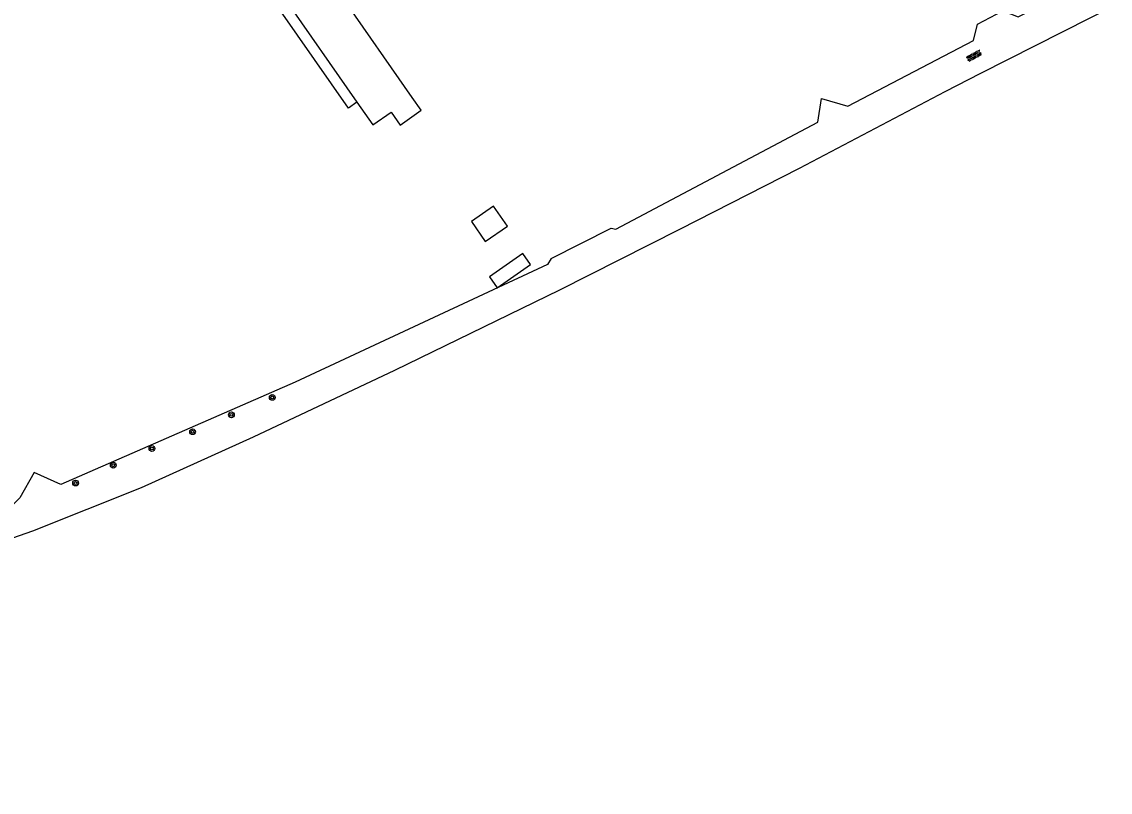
# Model space of a CAD drawing. Extents: x 135999 to 138000, y 396000 to 398501.
# Drawn here: x 136547.8 to 136699.2, y 397514.6 to 397621.8 of the extents above; entities that cross this region are included whole.
import ezdxf

# ---------------------------------------------------------------- set-up
doc = ezdxf.new("R2010")
doc.units = 0
for name, color, linetype in [('gg-afsc-hekwerk', 7, 'Continuous'), ('gg-bbg-gedigitaliseerde bijgebouw', 7, 'Continuous'), ('gg-bbg-luifel en loopbrug', 7, 'Continuous'), ('gg-knt-onverhard', 7, 'Continuous'), ('gt-symb-boom', 7, 'Continuous'), ('gt-symb-overige verharding', 7, 'Continuous'), ('gx-grn-maaiveld', 7, 'Continuous')]:
    doc.layers.add(name, color=color, linetype=linetype)

# ---------------------------------------------------------------- blocks, each defined once
blk = doc.blocks.new('gt0-OVH')
at = {"layer": 'gt-symb-overige verharding'}
for points in [[(-0.97, 0.3), (-0.97, 0.31), (-0.96, 0.32), (-0.97, 0.33), (-0.97, 0.34), (-0.98, 0.35), (-0.99, 0.35), (-1, 0.36), (-1.01, 0.35), (-1.02, 0.35), (-1.03, 0.34), (-1.03, 0.33), (-1.04, 0.32), (-1.03, 0.31), (-1.03, 0.3), (-1.02, 0.29), (-1.01, 0.29), (-1, 0.28), (-0.99, 0.29), (-0.98, 0.29)], [(-0.87, 0.11), (-0.87, 0.12), (-0.86, 0.13), (-0.87, 0.14), (-0.87, 0.15), (-0.88, 0.16), (-0.89, 0.16), (-0.9, 0.16), (-0.91, 0.16), (-0.92, 0.16), (-0.93, 0.15), (-0.93, 0.14), (-0.94, 0.13), (-0.93, 0.12), (-0.93, 0.11), (-0.92, 0.1), (-0.91, 0.09), (-0.9, 0.09), (-0.89, 0.09), (-0.88, 0.1)], [(-0.77, 0.3), (-0.77, 0.31), (-0.76, 0.32), (-0.77, 0.33), (-0.77, 0.34), (-0.78, 0.35), (-0.79, 0.35), (-0.8, 0.36), (-0.81, 0.35), (-0.82, 0.35), (-0.83, 0.34), (-0.83, 0.33), (-0.84, 0.32), (-0.83, 0.31), (-0.83, 0.3), (-0.82, 0.29), (-0.81, 0.29), (-0.8, 0.28), (-0.79, 0.29), (-0.78, 0.29)], [(-0.67, 0.11), (-0.67, 0.12), (-0.66, 0.13), (-0.67, 0.14), (-0.67, 0.15), (-0.68, 0.16), (-0.69, 0.16), (-0.7, 0.16), (-0.71, 0.16), (-0.72, 0.16), (-0.73, 0.15), (-0.73, 0.14), (-0.74, 0.13), (-0.73, 0.12), (-0.73, 0.11), (-0.72, 0.1), (-0.71, 0.09), (-0.7, 0.09), (-0.69, 0.09), (-0.68, 0.1)], [(-0.57, 0.3), (-0.57, 0.31), (-0.56, 0.32), (-0.57, 0.33), (-0.57, 0.34), (-0.58, 0.35), (-0.59, 0.35), (-0.6, 0.36), (-0.61, 0.35), (-0.62, 0.35), (-0.63, 0.34), (-0.63, 0.33), (-0.64, 0.32), (-0.63, 0.31), (-0.63, 0.3), (-0.62, 0.29), (-0.61, 0.29), (-0.6, 0.28), (-0.59, 0.29), (-0.58, 0.29)], [(-0.47, 0.11), (-0.47, 0.12), (-0.46, 0.13), (-0.47, 0.14), (-0.47, 0.15), (-0.48, 0.16), (-0.49, 0.16), (-0.5, 0.16), (-0.51, 0.16), (-0.52, 0.16), (-0.53, 0.15), (-0.53, 0.14), (-0.54, 0.13), (-0.53, 0.12), (-0.53, 0.11), (-0.52, 0.1), (-0.51, 0.09), (-0.5, 0.09), (-0.49, 0.09), (-0.48, 0.1)], [(-0.37, 0.3), (-0.37, 0.31), (-0.36, 0.32), (-0.37, 0.33), (-0.37, 0.34), (-0.38, 0.35), (-0.39, 0.35), (-0.4, 0.36), (-0.41, 0.35), (-0.42, 0.35), (-0.43, 0.34), (-0.43, 0.33), (-0.44, 0.32), (-0.43, 0.31), (-0.43, 0.3), (-0.42, 0.29), (-0.41, 0.29), (-0.4, 0.28), (-0.39, 0.29), (-0.38, 0.29)], [(-0.27, 0.11), (-0.27, 0.12), (-0.26, 0.13), (-0.27, 0.14), (-0.27, 0.15), (-0.28, 0.16), (-0.29, 0.16), (-0.3, 0.16), (-0.31, 0.16), (-0.32, 0.16), (-0.33, 0.15), (-0.33, 0.14), (-0.34, 0.13), (-0.33, 0.12), (-0.33, 0.11), (-0.32, 0.1), (-0.31, 0.09), (-0.3, 0.09), (-0.29, 0.09), (-0.28, 0.1)], [(-0.17, 0.3), (-0.17, 0.31), (-0.16, 0.32), (-0.17, 0.33), (-0.17, 0.34), (-0.18, 0.35), (-0.19, 0.35), (-0.2, 0.36), (-0.21, 0.35), (-0.22, 0.35), (-0.23, 0.34), (-0.23, 0.33), (-0.24, 0.32), (-0.23, 0.31), (-0.23, 0.3), (-0.22, 0.29), (-0.21, 0.29), (-0.2, 0.28), (-0.19, 0.29), (-0.18, 0.29)], [(-0.07, 0.11), (-0.07, 0.12), (-0.06, 0.13), (-0.07, 0.14), (-0.07, 0.15), (-0.08, 0.16), (-0.09, 0.16), (-0.1, 0.16), (-0.11, 0.16), (-0.12, 0.16), (-0.13, 0.15), (-0.13, 0.14), (-0.14, 0.13), (-0.13, 0.12), (-0.13, 0.11), (-0.12, 0.1), (-0.11, 0.09), (-0.1, 0.09), (-0.09, 0.09), (-0.08, 0.1)], [(0.03, 0.3), (0.03, 0.31), (0.04, 0.32), (0.03, 0.33), (0.03, 0.34), (0.02, 0.35), (0.01, 0.35), (0, 0.36), (-0.01, 0.35), (-0.02, 0.35), (-0.03, 0.34), (-0.03, 0.33), (-0.04, 0.32), (-0.03, 0.31), (-0.03, 0.3), (-0.02, 0.29), (-0.01, 0.29), (0, 0.28), (0.01, 0.29), (0.02, 0.29)], [(0.13, 0.11), (0.13, 0.12), (0.14, 0.13), (0.13, 0.14), (0.13, 0.15), (0.12, 0.16), (0.11, 0.16), (0.1, 0.16), (0.09, 0.16), (0.08, 0.16), (0.07, 0.15), (0.07, 0.14), (0.06, 0.13), (0.07, 0.12), (0.07, 0.11), (0.08, 0.1), (0.09, 0.09), (0.1, 0.09), (0.11, 0.09), (0.12, 0.1)], [(0.23, 0.3), (0.23, 0.31), (0.24, 0.32), (0.23, 0.33), (0.23, 0.34), (0.22, 0.35), (0.21, 0.35), (0.2, 0.36), (0.19, 0.35), (0.18, 0.35), (0.17, 0.34), (0.17, 0.33), (0.16, 0.32), (0.17, 0.31), (0.17, 0.3), (0.18, 0.29), (0.19, 0.29), (0.2, 0.28), (0.21, 0.29), (0.22, 0.29)], [(0.33, 0.11), (0.33, 0.12), (0.34, 0.13), (0.33, 0.14), (0.33, 0.15), (0.32, 0.16), (0.31, 0.16), (0.3, 0.16), (0.29, 0.16), (0.28, 0.16), (0.27, 0.15), (0.27, 0.14), (0.26, 0.13), (0.27, 0.12), (0.27, 0.11), (0.28, 0.1), (0.29, 0.09), (0.3, 0.09), (0.31, 0.09), (0.32, 0.1)], [(0.43, 0.3), (0.43, 0.31), (0.44, 0.32), (0.43, 0.33), (0.43, 0.34), (0.42, 0.35), (0.41, 0.35), (0.4, 0.36), (0.39, 0.35), (0.38, 0.35), (0.37, 0.34), (0.37, 0.33), (0.36, 0.32), (0.37, 0.31), (0.37, 0.3), (0.38, 0.29), (0.39, 0.29), (0.4, 0.28), (0.41, 0.29), (0.42, 0.29)], [(0.53, 0.11), (0.53, 0.12), (0.54, 0.13), (0.53, 0.14), (0.53, 0.15), (0.52, 0.16), (0.51, 0.16), (0.5, 0.16), (0.49, 0.16), (0.48, 0.16), (0.47, 0.15), (0.47, 0.14), (0.46, 0.13), (0.47, 0.12), (0.47, 0.11), (0.48, 0.1), (0.49, 0.09), (0.5, 0.09), (0.51, 0.09), (0.52, 0.1)], [(0.63, 0.3), (0.63, 0.31), (0.64, 0.32), (0.63, 0.33), (0.63, 0.34), (0.62, 0.35), (0.61, 0.35), (0.6, 0.36), (0.59, 0.35), (0.58, 0.35), (0.57, 0.34), (0.57, 0.33), (0.56, 0.32), (0.57, 0.31), (0.57, 0.3), (0.58, 0.29), (0.59, 0.29), (0.6, 0.28), (0.61, 0.29), (0.62, 0.29)], [(0.73, 0.11), (0.73, 0.12), (0.74, 0.13), (0.73, 0.14), (0.73, 0.15), (0.72, 0.16), (0.71, 0.16), (0.7, 0.16), (0.69, 0.16), (0.68, 0.16), (0.67, 0.15), (0.67, 0.14), (0.66, 0.13), (0.67, 0.12), (0.67, 0.11), (0.68, 0.1), (0.69, 0.09), (0.7, 0.09), (0.71, 0.09), (0.72, 0.1)], [(0.83, 0.3), (0.83, 0.31), (0.84, 0.32), (0.83, 0.33), (0.83, 0.34), (0.82, 0.35), (0.81, 0.35), (0.8, 0.36), (0.79, 0.35), (0.78, 0.35), (0.77, 0.34), (0.77, 0.33), (0.76, 0.32), (0.77, 0.31), (0.77, 0.3), (0.78, 0.29), (0.79, 0.29), (0.8, 0.28), (0.81, 0.29), (0.82, 0.29)], [(0.93, 0.11), (0.93, 0.12), (0.94, 0.13), (0.93, 0.14), (0.93, 0.15), (0.92, 0.16), (0.91, 0.16), (0.9, 0.16), (0.89, 0.16), (0.88, 0.16), (0.87, 0.15), (0.87, 0.14), (0.86, 0.13), (0.87, 0.12), (0.87, 0.11), (0.88, 0.1), (0.89, 0.09), (0.9, 0.09), (0.91, 0.09), (0.92, 0.1)], [(1.03, 0.3), (1.03, 0.31), (1.04, 0.32), (1.03, 0.33), (1.03, 0.34), (1.02, 0.35), (1.01, 0.35), (1, 0.36), (0.99, 0.35), (0.98, 0.35), (0.97, 0.34), (0.97, 0.33), (0.96, 0.32), (0.97, 0.31), (0.97, 0.3), (0.98, 0.29), (0.99, 0.29), (1, 0.28), (1.01, 0.29), (1.02, 0.29)], [(-0.97, -0.14), (-0.97, -0.13), (-0.96, -0.12), (-0.97, -0.11), (-0.97, -0.1), (-0.98, -0.09), (-0.99, -0.09), (-1, -0.08), (-1.01, -0.09), (-1.02, -0.09), (-1.03, -0.1), (-1.03, -0.11), (-1.04, -0.12), (-1.03, -0.13), (-1.03, -0.14), (-1.02, -0.15), (-1.01, -0.15), (-1, -0.16), (-0.99, -0.15), (-0.98, -0.15)], [(-0.87, -0.33), (-0.87, -0.32), (-0.86, -0.31), (-0.87, -0.3), (-0.87, -0.29), (-0.88, -0.28), (-0.89, -0.28), (-0.9, -0.28), (-0.91, -0.28), (-0.92, -0.28), (-0.93, -0.29), (-0.93, -0.3), (-0.94, -0.31), (-0.93, -0.32), (-0.93, -0.33), (-0.92, -0.34), (-0.91, -0.35), (-0.9, -0.35), (-0.89, -0.35), (-0.88, -0.34)], [(-0.77, -0.14), (-0.77, -0.13), (-0.76, -0.12), (-0.77, -0.11), (-0.77, -0.1), (-0.78, -0.09), (-0.79, -0.09), (-0.8, -0.08), (-0.81, -0.09), (-0.82, -0.09), (-0.83, -0.1), (-0.83, -0.11), (-0.84, -0.12), (-0.83, -0.13), (-0.83, -0.14), (-0.82, -0.15), (-0.81, -0.15), (-0.8, -0.16), (-0.79, -0.15), (-0.78, -0.15)], [(-0.67, -0.33), (-0.67, -0.32), (-0.66, -0.31), (-0.67, -0.3), (-0.67, -0.29), (-0.68, -0.28), (-0.69, -0.28), (-0.7, -0.28), (-0.71, -0.28), (-0.72, -0.28), (-0.73, -0.29), (-0.73, -0.3), (-0.74, -0.31), (-0.73, -0.32), (-0.73, -0.33), (-0.72, -0.34), (-0.71, -0.35), (-0.7, -0.35), (-0.69, -0.35), (-0.68, -0.34)], [(-0.57, -0.14), (-0.57, -0.13), (-0.56, -0.12), (-0.57, -0.11), (-0.57, -0.1), (-0.58, -0.09), (-0.59, -0.09), (-0.6, -0.08), (-0.61, -0.09), (-0.62, -0.09), (-0.63, -0.1), (-0.63, -0.11), (-0.64, -0.12), (-0.63, -0.13), (-0.63, -0.14), (-0.62, -0.15), (-0.61, -0.15), (-0.6, -0.16), (-0.59, -0.15), (-0.58, -0.15)], [(-0.47, -0.33), (-0.47, -0.32), (-0.46, -0.31), (-0.47, -0.3), (-0.47, -0.29), (-0.48, -0.28), (-0.49, -0.28), (-0.5, -0.28), (-0.51, -0.28), (-0.52, -0.28), (-0.53, -0.29), (-0.53, -0.3), (-0.54, -0.31), (-0.53, -0.32), (-0.53, -0.33), (-0.52, -0.34), (-0.51, -0.35), (-0.5, -0.35), (-0.49, -0.35), (-0.48, -0.34)], [(-0.37, -0.14), (-0.37, -0.13), (-0.36, -0.12), (-0.37, -0.11), (-0.37, -0.1), (-0.38, -0.09), (-0.39, -0.09), (-0.4, -0.08), (-0.41, -0.09), (-0.42, -0.09), (-0.43, -0.1), (-0.43, -0.11), (-0.44, -0.12), (-0.43, -0.13), (-0.43, -0.14), (-0.42, -0.15), (-0.41, -0.15), (-0.4, -0.16), (-0.39, -0.15), (-0.38, -0.15)], [(-0.27, -0.33), (-0.27, -0.32), (-0.26, -0.31), (-0.27, -0.3), (-0.27, -0.29), (-0.28, -0.28), (-0.29, -0.28), (-0.3, -0.28), (-0.31, -0.28), (-0.32, -0.28), (-0.33, -0.29), (-0.33, -0.3), (-0.34, -0.31), (-0.33, -0.32), (-0.33, -0.33), (-0.32, -0.34), (-0.31, -0.35), (-0.3, -0.35), (-0.29, -0.35), (-0.28, -0.34)], [(-0.17, -0.14), (-0.17, -0.13), (-0.16, -0.12), (-0.17, -0.11), (-0.17, -0.1), (-0.18, -0.09), (-0.19, -0.09), (-0.2, -0.08), (-0.21, -0.09), (-0.22, -0.09), (-0.23, -0.1), (-0.23, -0.11), (-0.24, -0.12), (-0.23, -0.13), (-0.23, -0.14), (-0.22, -0.15), (-0.21, -0.15), (-0.2, -0.16), (-0.19, -0.15), (-0.18, -0.15)], [(-0.07, -0.33), (-0.07, -0.32), (-0.06, -0.31), (-0.07, -0.3), (-0.07, -0.29), (-0.08, -0.28), (-0.09, -0.28), (-0.1, -0.28), (-0.11, -0.28), (-0.12, -0.28), (-0.13, -0.29), (-0.13, -0.3), (-0.14, -0.31), (-0.13, -0.32), (-0.13, -0.33), (-0.12, -0.34), (-0.11, -0.35), (-0.1, -0.35), (-0.09, -0.35), (-0.08, -0.34)], [(0.03, -0.14), (0.03, -0.13), (0.04, -0.12), (0.03, -0.11), (0.03, -0.1), (0.02, -0.09), (0.01, -0.09), (0, -0.08), (-0.01, -0.09), (-0.02, -0.09), (-0.03, -0.1), (-0.03, -0.11), (-0.04, -0.12), (-0.03, -0.13), (-0.03, -0.14), (-0.02, -0.15), (-0.01, -0.15), (0, -0.16), (0.01, -0.15), (0.02, -0.15)], [(0.13, -0.33), (0.13, -0.32), (0.14, -0.31), (0.13, -0.3), (0.13, -0.29), (0.12, -0.28), (0.11, -0.28), (0.1, -0.28), (0.09, -0.28), (0.08, -0.28), (0.07, -0.29), (0.07, -0.3), (0.06, -0.31), (0.07, -0.32), (0.07, -0.33), (0.08, -0.34), (0.09, -0.35), (0.1, -0.35), (0.11, -0.35), (0.12, -0.34)], [(0.23, -0.14), (0.23, -0.13), (0.24, -0.12), (0.23, -0.11), (0.23, -0.1), (0.22, -0.09), (0.21, -0.09), (0.2, -0.08), (0.19, -0.09), (0.18, -0.09), (0.17, -0.1), (0.17, -0.11), (0.16, -0.12), (0.17, -0.13), (0.17, -0.14), (0.18, -0.15), (0.19, -0.15), (0.2, -0.16), (0.21, -0.15), (0.22, -0.15)], [(0.33, -0.33), (0.33, -0.32), (0.34, -0.31), (0.33, -0.3), (0.33, -0.29), (0.32, -0.28), (0.31, -0.28), (0.3, -0.28), (0.29, -0.28), (0.28, -0.28), (0.27, -0.29), (0.27, -0.3), (0.26, -0.31), (0.27, -0.32), (0.27, -0.33), (0.28, -0.34), (0.29, -0.35), (0.3, -0.35), (0.31, -0.35), (0.32, -0.34)], [(0.43, -0.14), (0.43, -0.13), (0.44, -0.12), (0.43, -0.11), (0.43, -0.1), (0.42, -0.09), (0.41, -0.09), (0.4, -0.08), (0.39, -0.09), (0.38, -0.09), (0.37, -0.1), (0.37, -0.11), (0.36, -0.12), (0.37, -0.13), (0.37, -0.14), (0.38, -0.15), (0.39, -0.15), (0.4, -0.16), (0.41, -0.15), (0.42, -0.15)], [(0.53, -0.33), (0.53, -0.32), (0.54, -0.31), (0.53, -0.3), (0.53, -0.29), (0.52, -0.28), (0.51, -0.28), (0.5, -0.28), (0.49, -0.28), (0.48, -0.28), (0.47, -0.29), (0.47, -0.3), (0.46, -0.31), (0.47, -0.32), (0.47, -0.33), (0.48, -0.34), (0.49, -0.35), (0.5, -0.35), (0.51, -0.35), (0.52, -0.34)], [(0.63, -0.14), (0.63, -0.13), (0.64, -0.12), (0.63, -0.11), (0.63, -0.1), (0.62, -0.09), (0.61, -0.09), (0.6, -0.08), (0.59, -0.09), (0.58, -0.09), (0.57, -0.1), (0.57, -0.11), (0.56, -0.12), (0.57, -0.13), (0.57, -0.14), (0.58, -0.15), (0.59, -0.15), (0.6, -0.16), (0.61, -0.15), (0.62, -0.15)], [(0.73, -0.33), (0.73, -0.32), (0.74, -0.31), (0.73, -0.3), (0.73, -0.29), (0.72, -0.28), (0.71, -0.28), (0.7, -0.28), (0.69, -0.28), (0.68, -0.28), (0.67, -0.29), (0.67, -0.3), (0.66, -0.31), (0.67, -0.32), (0.67, -0.33), (0.68, -0.34), (0.69, -0.35), (0.7, -0.35), (0.71, -0.35), (0.72, -0.34)], [(0.83, -0.14), (0.83, -0.13), (0.84, -0.12), (0.83, -0.11), (0.83, -0.1), (0.82, -0.09), (0.81, -0.09), (0.8, -0.08), (0.79, -0.09), (0.78, -0.09), (0.77, -0.1), (0.77, -0.11), (0.76, -0.12), (0.77, -0.13), (0.77, -0.14), (0.78, -0.15), (0.79, -0.15), (0.8, -0.16), (0.81, -0.15), (0.82, -0.15)], [(0.93, -0.33), (0.93, -0.32), (0.94, -0.31), (0.93, -0.3), (0.93, -0.29), (0.92, -0.28), (0.91, -0.28), (0.9, -0.28), (0.89, -0.28), (0.88, -0.28), (0.87, -0.29), (0.87, -0.3), (0.86, -0.31), (0.87, -0.32), (0.87, -0.33), (0.88, -0.34), (0.89, -0.35), (0.9, -0.35), (0.91, -0.35), (0.92, -0.34)], [(1.03, -0.14), (1.03, -0.13), (1.04, -0.12), (1.03, -0.11), (1.03, -0.1), (1.02, -0.09), (1.01, -0.09), (1, -0.08), (0.99, -0.09), (0.98, -0.09), (0.97, -0.1), (0.97, -0.11), (0.96, -0.12), (0.97, -0.13), (0.97, -0.14), (0.98, -0.15), (0.99, -0.15), (1, -0.16), (1.01, -0.15), (1.02, -0.15)]]:
    blk.add_lwpolyline(points, close=True, dxfattribs=at)
blk = doc.blocks.new('gt0-BOOM')
at = {"layer": 'gt-symb-boom'}
for radius in [0.4, 0.2]:
    blk.add_circle((0, 0), radius, dxfattribs=at)

msp = doc.modelspace()

# ---------------------------------------------------------------- linework, layer by layer
at = {"layer": 'gg-afsc-hekwerk'}
for points in [[(136629.74, 397593.06), (136630.43, 397592.92), (136658.52, 397607.8), (136659.02, 397611.08), (136662.67, 397610.02), (136680.17, 397619.18), (136680.7, 397621.43), (136684.27, 397623.3), (136686.39, 397622.45), (136697.2, 397628.02), (136697.35, 397627.78), (136714.93, 397637.86), (136714.89, 397638.15), (136733.29, 397648.73), (136749.29, 397657.73), (136751.82, 397659.23), (136752.46, 397660.63)], [(136629.74, 397593.06), (136630.43, 397592.92), (136658.52, 397607.8), (136659.02, 397611.08), (136662.67, 397610.02), (136680.17, 397619.18), (136680.7, 397621.43), (136684.27, 397623.3), (136686.39, 397622.45), (136697.2, 397628.02), (136697.35, 397627.78), (136714.93, 397637.86), (136714.89, 397638.15), (136733.29, 397648.73), (136749.29, 397657.73), (136751.82, 397659.23), (136752.46, 397660.63)], [(136621.41, 397588.85), (136621.41, 397588.86), (136620.92, 397588.03), (136585.79, 397571.67), (136553.18, 397557.43), (136549.48, 397559.1), (136547.48, 397555.56), (136546.05, 397554.14), (136531.52, 397549.24), (136516.85, 397544.53), (136500.88, 397540.31), (136486.31, 397536.77), (136477.19, 397534.69), (136463.85, 397532.73), (136451.57, 397530.92), (136436.93, 397528.7), (136418.19, 397525.62), (136399.19, 397523.23)], [(136621.41, 397588.85), (136621.41, 397588.86), (136620.92, 397588.03), (136585.79, 397571.67), (136553.18, 397557.43), (136549.48, 397559.1), (136547.48, 397555.56), (136546.05, 397554.14), (136531.52, 397549.24), (136516.85, 397544.53), (136500.88, 397540.31), (136486.31, 397536.77), (136477.19, 397534.69), (136463.85, 397532.73), (136451.57, 397530.92), (136436.93, 397528.7), (136418.19, 397525.62), (136399.19, 397523.23)]]:
    msp.add_lwpolyline(points, dxfattribs=at)
at = {"layer": 'gg-bbg-gedigitaliseerde bijgebouw'}
for p, q in [((136602.09, 397611.25), (136580.13, 397642.76)), ((136574.63, 397638.92), (136594.38, 397610.6))]:
    msp.add_line(p, q, dxfattribs=at)
for points in [[(136599.14, 397609.2), (136600.4, 397607.4), (136603.35, 397609.46), (136602.09, 397611.25)], [(136594.38, 397610.6), (136596.6, 397607.42), (136599.14, 397609.2)], [(136610.31, 397593.98), (136612.25, 397591.2), (136615.33, 397593.35), (136613.39, 397596.13), (136610.31, 397593.98)]]:
    msp.add_lwpolyline(points, dxfattribs=at)
at = {"layer": 'gg-bbg-luifel en loopbrug'}
for points in [[(136594.38, 397610.6), (136593.21, 397609.78), (136569.91, 397643.19), (136576.58, 397647.84), (136580.13, 397642.76)], [(136613.89, 397584.78), (136618.53, 397588.02), (136617.47, 397589.53), (136612.83, 397586.3), (136613.89, 397584.78)]]:
    msp.add_lwpolyline(points, dxfattribs=at)
at = {"layer": 'gg-knt-onverhard'}
msp.add_line((136621.41, 397588.85), (136629.74, 397593.06), dxfattribs=at)
msp.add_lwpolyline([(136639.25, 397592.88), (136622.55, 397584.43), (136599.63, 397573.26), (136579.98, 397563.99), (136564.37, 397556.96), (136549.26, 397550.93), (136530.39, 397544.36), (136517.4, 397540.95), (136502.17, 397536.7), (136487.24, 397533.05), (136472.84, 397530.05), (136464.73, 397528.63), (136447.21, 397526.03), (136428.36, 397523.18), (136405.13, 397520.07), (136381.86, 397517.11), (136373.14, 397515.77), (136364.18, 397515.21), (136350.89, 397515.12), (136338, 397514.73), (136334.6, 397514.07)], dxfattribs=at)
at = {"layer": 'gx-grn-maaiveld'}
msp.add_lwpolyline([(136869.25, 397727.96), (136866.27, 397726.29), (136860.05, 397721.36), (136848.74, 397712.7), (136841.36, 397707.23), (136837.7, 397704.94), (136816.66, 397692.2), (136793.67, 397679.08), (136785.44, 397674.2), (136759.25, 397658.69), (136736.68, 397645.68), (136724.73, 397638.4), (136716.5, 397633.51), (136708.54, 397628.36), (136696.37, 397622.26), (136681.15, 397614.56), (136676.18, 397612.03), (136655.93, 397601.36), (136639.25, 397592.88)], dxfattribs=at)

# ---------------------------------------------------------------- block references
at = {"layer": 'gt-symb-boom'}
for p in [(136582.62, 397569.54), (136576.93, 397567.11), (136571.53, 397564.76), (136565.87, 397562.43), (136560.5, 397560.1), (136555.26, 397557.63)]:
    msp.add_blockref('gt0-BOOM', p, dxfattribs=at)
at = {"layer": 'gt-symb-overige verharding', "rotation": 28.35896344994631}
msp.add_blockref('gt0-OVH', (136680.24, 397617.03), dxfattribs=at)

doc.saveas('drawing.dxf')
